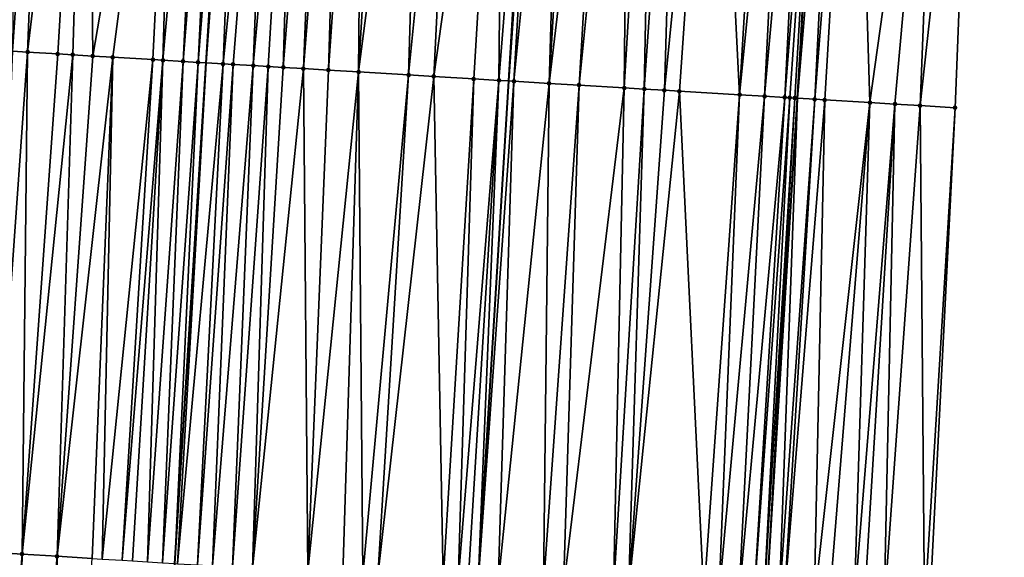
# Model space of a CAD drawing. Header units: feet. Extents: x 2004186 to 2014793, y 836912 to 864902.
# Tile 277 of 656: x 2010712 to 2010751, y 845442 to 845464. Entities that reach past the tile are written whole.
import ezdxf

# ---------------------------------------------------------------- set-up
doc = ezdxf.new("R2010")
doc.units = ezdxf.units.FT
doc.header["$LTSCALE"] = 100
doc.header["$MEASUREMENT"] = 0
for name, color, linetype, lineweight in [('EP_Travel Lane', 5, 'Continuous', 40), ('GPL_Skip Line', 2, 'Continuous', 40), ('Road Shots', 4, 'Continuous', 200), ('Road X-Section', 30, 'Continuous', 13)]:
    doc.layers.add(name, color=color, linetype=linetype, lineweight=lineweight)
doc.layers.add('I-77 SB_MM21-27-Surface-Border', color=7, linetype='Continuous')
doc.layers.add('I-77 SB_MM21-27-Surface-TIN', color=7, linetype='Continuous')

msp = doc.modelspace()

# ---------------------------------------------------------------- linework, layer by layer
at = {"layer": 'EP_Travel Lane'}
msp.add_polyline3d([(2010724.632847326, 845161.3150765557, 420.3935569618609), (2010725.854958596, 845181.2724565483, 420.6239400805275), (2010727.077034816, 845201.2292641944, 420.8299100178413), (2010728.299182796, 845221.1872436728, 421.0287840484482), (2010729.521473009, 845241.147545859, 421.2276827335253), (2010730.743808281, 845261.1085838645, 421.368372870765), (2010731.966360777, 845281.0699911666, 421.5970695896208), (2010733.200203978, 845301.0379699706, 421.7623016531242), (2010734.445065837, 845320.9984826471, 421.93588722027), (2010735.689850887, 845340.9577637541, 422.1474841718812), (2010736.934682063, 845360.9177844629, 422.3431754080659), (2010738.179500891, 845380.8776071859, 422.5600253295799), (2010739.424329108, 845400.8375804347, 422.76288126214), (2010740.669119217, 845420.7969426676, 422.9886460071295), (2010741.913966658, 845440.7572241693, 423.1824225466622), (2010743.147792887, 845460.7465375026, 423.3641605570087), (2010744.358127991, 845480.7147733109, 423.5769885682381), (2010745.534212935, 845500.6996814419, 423.7606588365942)], dxfattribs=at)
at = {"layer": 'GPL_Skip Line'}
for points in [[(2010700.874572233, 845162.8144267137, 420.4101064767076), (2010702.126642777, 845182.769965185, 420.6362082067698), (2010703.378671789, 845202.7248416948, 420.8486498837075), (2010704.630773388, 845222.6808751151, 421.0531259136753), (2010705.883025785, 845242.6393119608, 421.2546592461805), (2010707.135319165, 845262.5984019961, 421.4004640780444), (2010708.387606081, 845282.5580627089, 421.5839917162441), (2010709.636509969, 845302.509108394, 421.7978473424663), (2010710.882992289, 845322.4694673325, 421.9656822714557), (2010712.129395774, 845342.4285638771, 422.1851182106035), (2010713.375845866, 845362.388406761, 422.3873002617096), (2010714.622298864, 845382.3482961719, 422.5859300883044), (2010715.868755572, 845402.3082449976, 422.7810441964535), (2010717.115184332, 845422.267746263, 422.9829401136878), (2010718.361710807, 845442.2274427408, 423.1604743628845), (2010719.610120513, 845462.1555081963, 423.320929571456), (2010720.8504467, 845482.1082827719, 423.452665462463), (2010722.03700371, 845502.0505677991, 423.5822297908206)], [(2010712.907572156, 845162.0530814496, 420.5808759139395), (2010714.167060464, 845182.0081641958, 420.8089347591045), (2010715.426537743, 845201.9630721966, 420.9959033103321), (2010716.686061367, 845221.918714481, 421.189649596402), (2010717.945758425, 845241.877104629, 421.3686069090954), (2010719.205474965, 845261.8358034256, 421.4966212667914), (2010720.465097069, 845281.7946909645, 421.7053708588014), (2010721.718266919, 845301.754308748, 421.8628080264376), (2010722.964630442, 845321.7147774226, 421.998190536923), (2010724.210918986, 845341.6740452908, 422.1988939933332), (2010725.457265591, 845361.634243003, 422.364738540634), (2010726.703593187, 845381.5941362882, 422.5644940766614), (2010727.949923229, 845401.5540687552, 422.7620795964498), (2010729.196212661, 845421.5133508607, 422.9865330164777), (2010730.442296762, 845441.4733415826, 423.1701646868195), (2010731.66341167, 845461.433952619, 423.3477976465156), (2010732.852232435, 845481.396925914, 423.5040927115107), (2010734.017537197, 845501.3618563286, 423.6647231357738)]]:
    msp.add_polyline3d(points, dxfattribs=at)
at = {"layer": 'I-77 SB_MM21-27-Surface-Border', "color": 3, "linetype": 'ByBlock', "lineweight": -2}
msp.add_polyline3d([(2010751.388839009, 845500.362919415, 423.8273074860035), (2010750.221738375, 845480.3672347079, 423.6017408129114), (2010749.431602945, 845460.370289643, 423.386504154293), (2010748.407332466, 845440.3519619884, 423.1794726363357), (2010747.36085481, 845420.3794303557, 422.956299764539), (2010746.314189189, 845400.4078855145, 422.7114001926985), (2010745.067891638, 845380.4484733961, 422.461686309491), (2010744.021187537, 845360.4763123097, 422.2382229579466), (2010741.377584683, 845340.6037222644, 422.0289556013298), (2010741.528599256, 845320.557597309, 421.778240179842), (2010740.282210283, 845300.5967210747, 421.6041025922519), (2010739.02837748, 845280.6265167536, 421.380726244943), (2010737.569102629, 845260.6794357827, 421.1655217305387), (2010736.309392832, 845240.720843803, 420.9974198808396), (2010734.650537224, 845220.7883961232, 420.8122539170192), (2010733.191416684, 845200.8454455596, 420.6018358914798), (2010732.131609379, 845180.879003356, 420.3721934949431), (2010730.872119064, 845160.9238887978, 420.1549066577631)], dxfattribs=at)
at = {"layer": 'I-77 SB_MM21-27-Surface-TIN', "color": 128, "linetype": 'ByBlock', "lineweight": -2}
for points in [[(2010713.286583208, 845482.5568272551, 423.3916635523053), (2010712.088689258, 845482.6278912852, 423.378512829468), (2010711.898830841, 845462.6177370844, 423.2370419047)], [(2010713.286583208, 845482.5568272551, 423.3916635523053), (2010711.898830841, 845462.6177370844, 423.2370419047), (2010712.497757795, 845462.5818692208, 423.2399096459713)], [(2010714.883777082, 845482.4621079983, 423.4050606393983), (2010713.286583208, 845482.5568272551, 423.3916635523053), (2010712.497757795, 845462.5818692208, 423.2399096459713)], [(2010714.883777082, 845482.4621079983, 423.4050606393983), (2010712.497757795, 845462.5818692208, 423.2399096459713), (2010713.695604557, 845462.5100140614, 423.2589263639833)], [(2010714.883777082, 845482.4621079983, 423.4050606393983), (2010713.695604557, 845462.5100140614, 423.2589263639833), (2010714.294531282, 845462.4741423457, 423.2622224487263)], [(2010714.883777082, 845482.4621079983, 423.4050606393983), (2010714.294531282, 845462.4741423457, 423.2622224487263), (2010715.093101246, 845462.426330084, 423.2647609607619)], [(2010718.477464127, 845482.2490036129, 423.4334445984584), (2010714.883777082, 845482.4621079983, 423.4050606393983), (2010715.093101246, 845462.426330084, 423.2647609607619)], [(2010718.477464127, 845482.2490036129, 423.4334445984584), (2010715.093101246, 845462.426330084, 423.2647609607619), (2010715.891666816, 845462.3784443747, 423.275467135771)], [(2010718.477464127, 845482.2490036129, 423.4334445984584), (2010715.891666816, 845462.3784443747, 423.275467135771), (2010717.488793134, 845462.2825924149, 423.3058358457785)], [(2010718.477464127, 845482.2490036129, 423.4334445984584), (2010717.488793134, 845462.2825924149, 423.3058358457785), (2010717.888076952, 845462.2586668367, 423.3092677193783)], [(2010719.675361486, 845482.1779971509, 423.4393303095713), (2010718.477464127, 845482.2490036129, 423.4334445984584), (2010717.888076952, 845462.2586668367, 423.3092677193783)], [(2010719.675361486, 845482.1779971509, 423.4393303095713), (2010717.888076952, 845462.2586668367, 423.3092677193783), (2010718.686648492, 845462.2108809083, 423.3088779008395)], [(2010720.274308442, 845482.142464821, 423.4459454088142), (2010719.675361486, 845482.1779971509, 423.4393303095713), (2010718.686648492, 845462.2108809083, 423.3088779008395)], [(2010720.274308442, 845482.142464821, 423.4459454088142), (2010718.686648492, 845462.2108809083, 423.3088779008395), (2010719.285573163, 845462.1749748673, 423.3159910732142)], [(2010720.274308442, 845482.142464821, 423.4459454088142), (2010719.285573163, 845462.1749748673, 423.3159910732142), (2010720.8504467, 845482.1082827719, 423.452665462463)], [(2010719.285573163, 845462.1749748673, 423.3159910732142), (2010719.610120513, 845462.1555081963, 423.320929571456), (2010720.8504467, 845482.1082827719, 423.452665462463)], [(2010721.072904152, 845482.0950844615, 423.4552601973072), (2010720.8504467, 845482.1082827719, 423.452665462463), (2010719.610120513, 845462.1555081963, 423.320929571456)], [(2010721.072904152, 845482.0950844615, 423.4552601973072), (2010719.610120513, 845462.1555081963, 423.320929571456), (2010720.283779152, 845462.1151014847, 423.3311803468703)], [(2010722.27080053, 845482.0240614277, 423.4632372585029), (2010721.072904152, 845482.0950844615, 423.4552601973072), (2010720.283779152, 845462.1151014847, 423.3311803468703)], [(2010722.27080053, 845482.0240614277, 423.4632372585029), (2010720.283779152, 845462.1151014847, 423.3311803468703), (2010720.683063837, 845462.0911903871, 423.3330019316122)], [(2010722.27080053, 845482.0240614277, 423.4632372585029), (2010720.683063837, 845462.0911903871, 423.3330019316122), (2010721.481639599, 845462.0434750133, 423.324766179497)], [(2010723.269049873, 845481.9649154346, 423.4648534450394), (2010722.27080053, 845482.0240614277, 423.4632372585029), (2010721.481639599, 845462.0434750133, 423.324766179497)], [(2010723.269049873, 845481.9649154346, 423.4648534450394), (2010721.481639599, 845462.0434750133, 423.324766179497), (2010722.080571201, 845462.0076848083, 423.3189980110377)], [(2010723.269049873, 845481.9649154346, 423.4648534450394), (2010722.080571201, 845462.0076848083, 423.3189980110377), (2010722.679499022, 845461.971831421, 423.3202559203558)], [(2010724.267298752, 845481.9057615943, 423.4674599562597), (2010723.269049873, 845481.9649154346, 423.4648534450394), (2010722.679499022, 845461.971831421, 423.3202559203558)], [(2010724.267298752, 845481.9057615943, 423.4674599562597), (2010722.679499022, 845461.971831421, 423.3202559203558), (2010723.478069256, 845461.9240236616, 423.3222937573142)], [(2010725.065899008, 845481.8584579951, 423.4670877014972), (2010724.267298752, 845481.9057615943, 423.4674599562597), (2010723.478069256, 845461.9240236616, 423.3222937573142)], [(2010725.065899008, 845481.8584579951, 423.4670877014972), (2010723.478069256, 845461.9240236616, 423.3222937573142), (2010724.476283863, 845461.864294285, 423.321469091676)], [(2010725.86449633, 845481.8111048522, 423.4729677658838), (2010725.065899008, 845481.8584579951, 423.4670877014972), (2010724.476283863, 845461.864294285, 423.321469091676)], [(2010725.86449633, 845481.8111048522, 423.4729677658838), (2010724.476283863, 845461.864294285, 423.321469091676), (2010725.674136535, 845461.7925378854, 423.3295033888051)], [(2010726.862746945, 845481.7519803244, 423.47187508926), (2010725.86449633, 845481.8111048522, 423.4729677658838), (2010725.674136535, 845461.7925378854, 423.3295033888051)], [(2010728.260293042, 845481.669125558, 423.480495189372), (2010726.862746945, 845481.7519803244, 423.47187508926), (2010725.674136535, 845461.7925378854, 423.3295033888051)], [(2010728.260293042, 845481.669125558, 423.480495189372), (2010725.674136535, 845461.7925378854, 423.3295033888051), (2010727.670567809, 845461.6731135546, 423.3240261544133)], [(2010729.657841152, 845481.5863047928, 423.4848243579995), (2010728.260293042, 845481.669125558, 423.480495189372), (2010727.670567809, 845461.6731135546, 423.3240261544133)], [(2010729.657841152, 845481.5863047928, 423.4848243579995), (2010727.670567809, 845461.6731135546, 423.3240261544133), (2010728.668781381, 845461.6133668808, 423.3251249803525)], [(2010731.454684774, 845481.4797542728, 423.4988052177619), (2010729.657841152, 845481.5863047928, 423.4848243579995), (2010728.668781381, 845461.6133668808, 423.3251249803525)], [(2010731.454684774, 845481.4797542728, 423.4988052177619), (2010728.668781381, 845461.6133668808, 423.3251249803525), (2010730.265919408, 845461.517710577, 423.3337361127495)], [(2010731.454684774, 845481.4797542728, 423.4988052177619), (2010730.265919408, 845461.517710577, 423.3337361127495), (2010731.264126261, 845461.4578516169, 423.3473215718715)], [(2010731.454684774, 845481.4797542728, 423.4988052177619), (2010731.264126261, 845461.4578516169, 423.3473215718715), (2010732.852232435, 845481.396925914, 423.5040927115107)], [(2010731.264126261, 845461.4578516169, 423.3473215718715), (2010731.66341167, 845461.433952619, 423.3477976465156), (2010732.852232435, 845481.396925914, 423.5040927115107)], [(2010733.0518821, 845481.3850932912, 423.5048480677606), (2010732.852232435, 845481.396925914, 423.5040927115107), (2010731.66341167, 845461.433952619, 423.3477976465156)], [(2010733.0518821, 845481.3850932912, 423.5048480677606), (2010731.66341167, 845461.433952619, 423.3477976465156), (2010731.863054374, 845461.4220031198, 423.3480356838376)], [(2010733.850481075, 845481.337768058, 423.5072059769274), (2010733.0518821, 845481.3850932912, 423.5048480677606), (2010731.863054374, 845461.4220031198, 423.3480356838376)], [(2010733.850481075, 845481.337768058, 423.5072059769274), (2010731.863054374, 845461.4220031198, 423.3480356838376), (2010733.260554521, 845461.3383769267, 423.3474444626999)], [(2010734.449427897, 845481.3022334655, 423.5141066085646), (2010733.850481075, 845481.337768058, 423.5072059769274), (2010733.260554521, 845461.3383769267, 423.3474444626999)], [(2010735.647319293, 845481.2311263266, 423.532697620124), (2010734.449427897, 845481.3022334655, 423.5141066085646), (2010733.260554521, 845461.3383769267, 423.3474444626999)], [(2010735.647319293, 845481.2311263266, 423.532697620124), (2010733.260554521, 845461.3383769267, 423.3474444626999), (2010734.458406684, 845461.2666120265, 423.3564240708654)], [(2010736.445916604, 845481.1837729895, 423.5386022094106), (2010735.647319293, 845481.2311263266, 423.532697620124), (2010734.458406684, 845461.2666120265, 423.3564240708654)], [(2010736.445916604, 845481.1837729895, 423.5386022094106), (2010734.458406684, 845461.2666120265, 423.3564240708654), (2010736.255188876, 845461.1590306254, 423.3625596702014)], [(2010737.44416423, 845481.1245980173, 423.5438755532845), (2010736.445916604, 845481.1837729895, 423.5386022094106), (2010736.255188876, 845461.1590306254, 423.3625596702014)], [(2010737.44416423, 845481.1245980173, 423.5438755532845), (2010736.255188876, 845461.1590306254, 423.3625596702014), (2010737.053756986, 845461.1111873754, 423.3685441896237)], [(2010738.44241131, 845481.0654138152, 423.5503136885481), (2010737.44416423, 845481.1245980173, 423.5438755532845), (2010737.053756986, 845461.1111873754, 423.3685441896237)], [(2010738.44241131, 845481.0654138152, 423.5503136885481), (2010737.053756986, 845461.1111873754, 423.3685441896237), (2010737.852327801, 845461.0633893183, 423.3695031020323)], [(2010739.839959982, 845480.9826025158, 423.5534482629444), (2010738.44241131, 845481.0654138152, 423.5503136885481), (2010737.852327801, 845461.0633893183, 423.3695031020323)], [(2010739.839959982, 845480.9826025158, 423.5534482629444), (2010737.852327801, 845461.0633893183, 423.3695031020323), (2010738.451254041, 845461.0275095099, 423.3736991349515)], [(2010739.839959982, 845480.9826025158, 423.5534482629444), (2010738.451254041, 845461.0275095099, 423.3736991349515), (2010740.846967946, 845460.8841397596, 423.3738601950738)], [(2010742.036103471, 845480.8523958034, 423.5677973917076), (2010739.839959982, 845480.9826025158, 423.5534482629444), (2010740.846967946, 845460.8841397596, 423.3738601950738)], [(2010742.834703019, 845480.8050802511, 423.5689335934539), (2010742.036103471, 845480.8523958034, 423.5677973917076), (2010740.846967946, 845460.8841397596, 423.3738601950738)], [(2010742.834703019, 845480.8050802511, 423.5689335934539), (2010740.846967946, 845460.8841397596, 423.3738601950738), (2010741.845186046, 845460.8244687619, 423.3665435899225)], [(2010743.633304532, 845480.7577978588, 423.5658850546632), (2010742.834703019, 845480.8050802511, 423.5689335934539), (2010741.845186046, 845460.8244687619, 423.3665435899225)], [(2010743.633304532, 845480.7577978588, 423.5658850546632), (2010741.845186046, 845460.8244687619, 423.3665435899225), (2010742.643761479, 845460.7767478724, 423.3589212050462)], [(2010744.232250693, 845480.7222521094, 423.5741936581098), (2010743.633304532, 845480.7577978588, 423.5658850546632), (2010742.643761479, 845460.7767478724, 423.3589212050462)], [(2010744.232250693, 845480.7222521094, 423.5741936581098), (2010742.643761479, 845460.7767478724, 423.3589212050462), (2010742.843404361, 845460.7648013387, 423.3588294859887)], [(2010744.232250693, 845480.7222521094, 423.5741936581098), (2010742.843404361, 845460.7648013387, 423.3588294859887), (2010743.043046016, 845460.7528343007, 423.3610179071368)], [(2010744.232250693, 845480.7222521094, 423.5741936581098), (2010743.043046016, 845460.7528343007, 423.3610179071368), (2010743.147792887, 845460.7465375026, 423.3641605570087)], [(2010744.232250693, 845480.7222521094, 423.5741936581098), (2010743.147792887, 845460.7465375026, 423.3641605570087), (2010744.358127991, 845480.7147733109, 423.5769885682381)], [(2010744.831194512, 845480.6866668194, 423.5874922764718), (2010744.358127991, 845480.7147733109, 423.5769885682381), (2010743.147792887, 845460.7465375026, 423.3641605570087)], [(2010744.831194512, 845480.6866668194, 423.5874922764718), (2010743.147792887, 845460.7465375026, 423.3641605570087), (2010743.841604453, 845460.7048294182, 423.3849765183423)], [(2010745.430141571, 845480.651136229, 423.5938878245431), (2010744.831194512, 845480.6866668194, 423.5874922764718), (2010743.841604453, 845460.7048294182, 423.3849765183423)], [(2010745.430141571, 845480.651136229, 423.5938878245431), (2010743.841604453, 845460.7048294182, 423.3849765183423), (2010744.240887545, 845460.6808916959, 423.3897588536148)], [(2010745.430141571, 845480.651136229, 423.5938878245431), (2010744.240887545, 845460.6808916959, 423.3897588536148), (2010746.037671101, 845460.5733330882, 423.3933597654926)], [(2010745.430141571, 845480.651136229, 423.5938878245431), (2010746.037671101, 845460.5733330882, 423.3933597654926), (2010748.824186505, 845480.4499920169, 423.6054197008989)], [(2010748.824186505, 845480.4499920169, 423.6054197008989), (2010746.037671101, 845460.5733330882, 423.3933597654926), (2010747.035886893, 845460.5136235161, 423.3903327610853)], [(2010748.824186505, 845480.4499920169, 423.6054197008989), (2010747.035886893, 845460.5136235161, 423.3903327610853), (2010748.034101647, 845460.4538965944, 423.3892350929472)], [(2010748.824186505, 845480.4499920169, 423.6054197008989), (2010748.034101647, 845460.4538965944, 423.3892350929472), (2010750.221738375, 845480.3672347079, 423.6017408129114)], [(2010750.221738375, 845480.3672347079, 423.6017408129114), (2010748.034101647, 845460.4538965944, 423.3892350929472), (2010749.431602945, 845460.370289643, 423.386504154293)], [(2010712.497757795, 845462.5818692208, 423.2399096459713), (2010711.898830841, 845462.6177370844, 423.2370419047), (2010711.080008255, 845442.6823841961, 423.1083827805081)], [(2010712.497757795, 845462.5818692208, 423.2399096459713), (2010711.080008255, 845442.6823841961, 423.1083827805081), (2010712.27767567, 845442.6075994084, 423.1120467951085)], [(2010713.695604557, 845462.5100140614, 423.2589263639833), (2010712.497757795, 845462.5818692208, 423.2399096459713), (2010712.27767567, 845442.6075994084, 423.1120467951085)], [(2010714.294531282, 845462.4741423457, 423.2622224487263), (2010713.695604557, 845462.5100140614, 423.2589263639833), (2010712.27767567, 845442.6075994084, 423.1120467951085)], [(2010714.294531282, 845462.4741423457, 423.2622224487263), (2010712.27767567, 845442.6075994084, 423.1120467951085), (2010713.674947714, 845442.5202446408, 423.1286417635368)], [(2010715.093101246, 845462.426330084, 423.2647609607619), (2010714.294531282, 845462.4741423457, 423.2622224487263), (2010713.674947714, 845442.5202446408, 423.1286417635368)], [(2010715.891666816, 845462.3784443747, 423.275467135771), (2010715.093101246, 845462.426330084, 423.2647609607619), (2010713.674947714, 845442.5202446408, 423.1286417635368)], [(2010715.891666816, 845462.3784443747, 423.275467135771), (2010713.674947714, 845442.5202446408, 423.1286417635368), (2010715.072225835, 845442.4329872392, 423.1339038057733)], [(2010715.891666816, 845462.3784443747, 423.275467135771), (2010715.072225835, 845442.4329872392, 423.1339038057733), (2010715.471445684, 845442.4080169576, 423.1400159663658)], [(2010717.488793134, 845462.2825924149, 423.3058358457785), (2010715.891666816, 845462.3784443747, 423.275467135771), (2010715.471445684, 845442.4080169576, 423.1400159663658)], [(2010717.488793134, 845462.2825924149, 423.3058358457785), (2010715.471445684, 845442.4080169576, 423.1400159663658), (2010716.26988228, 845442.3580267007, 423.1580243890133)], [(2010717.888076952, 845462.2586668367, 423.3092677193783), (2010717.488793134, 845462.2825924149, 423.3058358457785), (2010716.26988228, 845442.3580267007, 423.1580243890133)], [(2010717.888076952, 845462.2586668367, 423.3092677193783), (2010716.26988228, 845442.3580267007, 423.1580243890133), (2010716.669103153, 845442.3330728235, 423.1622271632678)], [(2010717.888076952, 845462.2586668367, 423.3092677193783), (2010716.669103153, 845442.3330728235, 423.1622271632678), (2010717.267938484, 845442.2957064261, 423.1610333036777)], [(2010718.686648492, 845462.2108809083, 423.3088779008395), (2010717.888076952, 845462.2586668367, 423.3092677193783), (2010717.267938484, 845442.2957064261, 423.1610333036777)], [(2010718.686648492, 845462.2108809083, 423.3088779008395), (2010717.267938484, 845442.2957064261, 423.1610333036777), (2010717.866775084, 845442.2583603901, 423.1574695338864)], [(2010719.285573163, 845462.1749748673, 423.3159910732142), (2010718.686648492, 845462.2108809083, 423.3088779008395), (2010717.866775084, 845442.2583603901, 423.1574695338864)], [(2010719.285573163, 845462.1749748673, 423.3159910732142), (2010717.866775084, 845442.2583603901, 423.1574695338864), (2010718.361710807, 845442.2274427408, 423.1604743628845)], [(2010719.285573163, 845462.1749748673, 423.3159910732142), (2010718.361710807, 845442.2274427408, 423.1604743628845), (2010719.610120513, 845462.1555081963, 423.320929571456)], [(2010718.465607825, 845442.2209525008, 423.1611051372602), (2010719.610120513, 845462.1555081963, 423.320929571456), (2010718.361710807, 845442.2274427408, 423.1604743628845)], [(2010720.283779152, 845462.1151014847, 423.3311803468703), (2010719.610120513, 845462.1555081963, 423.320929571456), (2010718.465607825, 845442.2209525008, 423.1611051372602)], [(2010720.283779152, 845462.1151014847, 423.3311803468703), (2010718.465607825, 845442.2209525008, 423.1611051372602), (2010719.264049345, 845442.1710411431, 423.1699300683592)], [(2010720.683063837, 845462.0911903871, 423.3330019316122), (2010720.283779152, 845462.1151014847, 423.3311803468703), (2010719.264049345, 845442.1710411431, 423.1699300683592)], [(2010720.683063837, 845462.0911903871, 423.3330019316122), (2010719.264049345, 845442.1710411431, 423.1699300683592), (2010719.862884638, 845442.13367415, 423.1688055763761)], [(2010721.481639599, 845462.0434750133, 423.324766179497), (2010720.683063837, 845462.0911903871, 423.3330019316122), (2010719.862884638, 845442.13367415, 423.1688055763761)], [(2010721.481639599, 845462.0434750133, 423.324766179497), (2010719.862884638, 845442.13367415, 423.1688055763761), (2010720.661335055, 845442.0839053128, 423.1610418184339)], [(2010722.080571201, 845462.0076848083, 423.3189980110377), (2010721.481639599, 845462.0434750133, 423.324766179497), (2010720.661335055, 845442.0839053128, 423.1610418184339)], [(2010722.080571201, 845462.0076848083, 423.3189980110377), (2010720.661335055, 845442.0839053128, 423.1610418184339), (2010721.459780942, 845442.0340639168, 423.161723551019)], [(2010722.679499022, 845461.971831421, 423.3202559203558), (2010722.080571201, 845462.0076848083, 423.3189980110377), (2010721.459780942, 845442.0340639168, 423.161723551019)], [(2010723.478069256, 845461.9240236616, 423.3222937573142), (2010722.679499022, 845461.971831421, 423.3202559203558), (2010721.459780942, 845442.0340639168, 423.161723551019)], [(2010723.478069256, 845461.9240236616, 423.3222937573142), (2010721.459780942, 845442.0340639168, 423.161723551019), (2010723.655505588, 845441.896975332, 423.1664786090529)], [(2010724.476283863, 845461.864294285, 423.321469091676), (2010723.478069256, 845461.9240236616, 423.3222937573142), (2010723.655505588, 845441.896975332, 423.1664786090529)], [(2010725.674136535, 845461.7925378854, 423.3295033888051), (2010724.476283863, 845461.864294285, 423.321469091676), (2010723.655505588, 845441.896975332, 423.1664786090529)], [(2010725.674136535, 845461.7925378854, 423.3295033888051), (2010723.655505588, 845441.896975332, 423.1664786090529), (2010725.052790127, 845441.8098207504, 423.1597729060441)], [(2010725.674136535, 845461.7925378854, 423.3295033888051), (2010725.052790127, 845441.8098207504, 423.1597729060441), (2010725.851240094, 845441.7600447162, 423.1528468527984)], [(2010727.670567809, 845461.6731135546, 423.3240261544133), (2010725.674136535, 845461.7925378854, 423.3295033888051), (2010725.851240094, 845441.7600447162, 423.1528468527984)], [(2010727.670567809, 845461.6731135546, 423.3240261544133), (2010725.851240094, 845441.7600447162, 423.1528468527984), (2010726.45007523, 845441.7226752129, 423.1520145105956)], [(2010728.668781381, 845461.6133668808, 423.3251249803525), (2010727.670567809, 845461.6731135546, 423.3240261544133), (2010726.45007523, 845441.7226752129, 423.1520145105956)], [(2010728.668781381, 845461.6133668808, 423.3251249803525), (2010726.45007523, 845441.7226752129, 423.1520145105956), (2010729.045021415, 845441.5606434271, 423.1597296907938)], [(2010730.265919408, 845461.517710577, 423.3337361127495), (2010728.668781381, 845461.6133668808, 423.3251249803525), (2010729.045021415, 845441.5606434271, 423.1597296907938)], [(2010730.265919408, 845461.517710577, 423.3337361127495), (2010729.045021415, 845441.5606434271, 423.1597296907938), (2010729.643852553, 845441.5232098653, 423.166353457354)], [(2010731.264126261, 845461.4578516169, 423.3473215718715), (2010730.265919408, 845461.517710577, 423.3337361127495), (2010729.643852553, 845441.5232098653, 423.166353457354)], [(2010731.264126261, 845461.4578516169, 423.3473215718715), (2010729.643852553, 845441.5232098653, 423.166353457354), (2010730.043073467, 845441.4982566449, 423.1704797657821)], [(2010731.264126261, 845461.4578516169, 423.3473215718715), (2010730.043073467, 845441.4982566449, 423.1704797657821), (2010730.442296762, 845441.4733415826, 423.1701646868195)], [(2010731.264126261, 845461.4578516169, 423.3473215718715), (2010730.442296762, 845441.4733415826, 423.1701646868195), (2010731.66341167, 845461.433952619, 423.3477976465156)], [(2010731.863054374, 845461.4220031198, 423.3480356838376), (2010731.66341167, 845461.433952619, 423.3477976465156), (2010730.442296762, 845441.4733415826, 423.1701646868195)], [(2010731.863054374, 845461.4220031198, 423.3480356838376), (2010730.442296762, 845441.4733415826, 423.1701646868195), (2010731.240743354, 845441.4235114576, 423.1695345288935)], [(2010733.260554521, 845461.3383769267, 423.3474444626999), (2010731.863054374, 845461.4220031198, 423.3480356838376), (2010731.240743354, 845441.4235114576, 423.1695345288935)], [(2010733.260554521, 845461.3383769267, 423.3474444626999), (2010731.240743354, 845441.4235114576, 423.1695345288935), (2010733.0372424, 845441.3113010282, 423.1789004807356)], [(2010734.458406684, 845461.2666120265, 423.3564240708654), (2010733.260554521, 845461.3383769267, 423.3474444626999), (2010733.0372424, 845441.3113010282, 423.1789004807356)], [(2010734.458406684, 845461.2666120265, 423.3564240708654), (2010733.0372424, 845441.3113010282, 423.1789004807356), (2010733.83568511, 845441.261408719, 423.1855082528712)], [(2010736.255188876, 845461.1590306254, 423.3625596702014), (2010734.458406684, 845461.2666120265, 423.3564240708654), (2010733.83568511, 845441.261408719, 423.1855082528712)], [(2010736.255188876, 845461.1590306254, 423.3625596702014), (2010733.83568511, 845441.261408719, 423.1855082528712), (2010735.831800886, 845441.1368221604, 423.185241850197)], [(2010737.053756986, 845461.1111873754, 423.3685441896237), (2010736.255188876, 845461.1590306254, 423.3625596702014), (2010735.831800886, 845441.1368221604, 423.185241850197)], [(2010737.053756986, 845461.1111873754, 423.3685441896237), (2010735.831800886, 845441.1368221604, 423.185241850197), (2010736.430633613, 845441.0994140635, 423.1889016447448)], [(2010737.852327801, 845461.0633893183, 423.3695031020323), (2010737.053756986, 845461.1111873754, 423.3685441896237), (2010736.430633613, 845441.0994140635, 423.1889016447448)], [(2010738.451254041, 845461.0275095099, 423.3736991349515), (2010737.852327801, 845461.0633893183, 423.3695031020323), (2010736.430633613, 845441.0994140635, 423.1889016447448)], [(2010738.451254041, 845461.0275095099, 423.3736991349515), (2010736.430633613, 845441.0994140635, 423.1889016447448), (2010739.424808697, 845440.912556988, 423.1858526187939)], [(2010740.846967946, 845460.8841397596, 423.3738601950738), (2010738.451254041, 845461.0275095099, 423.3736991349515), (2010739.424808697, 845440.912556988, 423.1858526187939)], [(2010740.846967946, 845460.8841397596, 423.3738601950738), (2010739.424808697, 845440.912556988, 423.1858526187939), (2010740.023641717, 845440.8751535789, 423.1889667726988)], [(2010741.845186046, 845460.8244687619, 423.3665435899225), (2010740.846967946, 845460.8841397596, 423.3738601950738), (2010740.023641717, 845440.8751535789, 423.1889667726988)], [(2010741.845186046, 845460.8244687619, 423.3665435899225), (2010740.023641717, 845440.8751535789, 423.1889667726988), (2010740.822090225, 845440.8253541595, 423.1847626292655)], [(2010742.643761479, 845460.7767478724, 423.3589212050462), (2010741.845186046, 845460.8244687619, 423.3665435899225), (2010740.822090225, 845440.8253541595, 423.1847626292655)], [(2010742.643761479, 845460.7767478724, 423.3589212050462), (2010740.822090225, 845440.8253541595, 423.1847626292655), (2010741.42092785, 845440.7880245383, 423.1792882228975)], [(2010742.843404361, 845460.7648013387, 423.3588294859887), (2010742.643761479, 845460.7767478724, 423.3589212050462), (2010741.42092785, 845440.7880245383, 423.1792882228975)], [(2010742.843404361, 845460.7648013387, 423.3588294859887), (2010741.42092785, 845440.7880245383, 423.1792882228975), (2010741.820150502, 845440.7630991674, 423.1801729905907)], [(2010743.043046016, 845460.7528343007, 423.3610179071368), (2010742.843404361, 845460.7648013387, 423.3588294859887), (2010741.820150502, 845440.7630991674, 423.1801729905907)], [(2010743.043046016, 845460.7528343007, 423.3610179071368), (2010741.820150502, 845440.7630991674, 423.1801729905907), (2010741.913966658, 845440.7572241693, 423.1824225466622)], [(2010743.043046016, 845460.7528343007, 423.3610179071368), (2010741.913966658, 845440.7572241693, 423.1824225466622), (2010743.147792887, 845460.7465375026, 423.3641605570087)], [(2010742.418977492, 845440.7255991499, 423.1945318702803), (2010743.147792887, 845460.7465375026, 423.3641605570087), (2010741.913966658, 845440.7572241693, 423.1824225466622)], [(2010743.841604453, 845460.7048294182, 423.3849765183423), (2010743.147792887, 845460.7465375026, 423.3641605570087), (2010742.418977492, 845440.7255991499, 423.1945318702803)], [(2010743.841604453, 845460.7048294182, 423.3849765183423), (2010742.418977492, 845440.7255991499, 423.1945318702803), (2010742.618588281, 845440.7131278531, 423.1959765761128)], [(2010744.240887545, 845460.6808916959, 423.3897588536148), (2010743.841604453, 845460.7048294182, 423.3849765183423), (2010742.618588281, 845440.7131278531, 423.1959765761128)], [(2010744.240887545, 845460.6808916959, 423.3897588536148), (2010742.618588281, 845440.7131278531, 423.1959765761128), (2010743.816260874, 845440.6384260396, 423.1899828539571)], [(2010746.037671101, 845460.5733330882, 423.3933597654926), (2010744.240887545, 845460.6808916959, 423.3897588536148), (2010743.816260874, 845440.6384260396, 423.1899828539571)], [(2010746.037671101, 845460.5733330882, 423.3933597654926), (2010743.816260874, 845440.6384260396, 423.1899828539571), (2010744.415093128, 845440.6010103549, 423.1945257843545)], [(2010746.037671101, 845460.5733330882, 423.3933597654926), (2010744.415093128, 845440.6010103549, 423.1945257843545), (2010745.413153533, 845440.5387574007, 423.1896989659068)], [(2010747.035886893, 845460.5136235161, 423.3903327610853), (2010746.037671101, 845460.5733330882, 423.3933597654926), (2010745.413153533, 845440.5387574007, 423.1896989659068)], [(2010747.035886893, 845460.5136235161, 423.3903327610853), (2010745.413153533, 845440.5387574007, 423.1896989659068), (2010745.812378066, 845440.5138621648, 423.1870761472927)], [(2010747.035886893, 845460.5136235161, 423.3903327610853), (2010745.812378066, 845440.5138621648, 423.1870761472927), (2010746.61082418, 845440.4640244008, 423.1873351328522)], [(2010747.035886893, 845460.5136235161, 423.3903327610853), (2010746.61082418, 845440.4640244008, 423.1873351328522), (2010748.034101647, 845460.4538965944, 423.3892350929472)], [(2010748.034101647, 845460.4538965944, 423.3892350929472), (2010746.61082418, 845440.4640244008, 423.1873351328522), (2010748.207720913, 845440.364421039, 423.1794533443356)], [(2010748.034101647, 845460.4538965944, 423.3892350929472), (2010748.207720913, 845440.364421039, 423.1794533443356), (2010749.431602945, 845460.370289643, 423.386504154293)], [(2010748.207720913, 845440.364421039, 423.1794533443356), (2010748.407332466, 845440.3519619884, 423.1794726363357), (2010749.431602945, 845460.370289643, 423.386504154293)], [(2010712.27767567, 845442.6075994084, 423.1120467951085), (2010711.080008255, 845442.6823841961, 423.1083827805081), (2010710.632406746, 845422.6731397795, 422.9243349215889)], [(2010712.27767567, 845442.6075994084, 423.1120467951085), (2010710.632406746, 845422.6731397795, 422.9243349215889), (2010711.830067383, 845422.5982464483, 422.9350554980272)], [(2010713.674947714, 845442.5202446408, 423.1286417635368), (2010712.27767567, 845442.6075994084, 423.1120467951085), (2010711.830067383, 845422.5982464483, 422.9350554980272)], [(2010713.674947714, 845442.5202446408, 423.1286417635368), (2010711.830067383, 845422.5982464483, 422.9350554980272), (2010713.626559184, 845422.4859200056, 422.9498039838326)], [(2010715.072225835, 845442.4329872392, 423.1339038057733), (2010713.674947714, 845442.5202446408, 423.1286417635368), (2010713.626559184, 845422.4859200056, 422.9498039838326)]]:
    msp.add_3dface(points, dxfattribs=at)
at = {"layer": 'Road Shots', "lineweight": 100}
for p in [(2010712.497757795, 845462.5818692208, 423.2399096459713), (2010713.695604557, 845462.5100140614, 423.2589263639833), (2010714.294531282, 845462.4741423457, 423.2622224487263), (2010715.093101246, 845462.426330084, 423.2647609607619), (2010715.891666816, 845462.3784443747, 423.275467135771), (2010717.488793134, 845462.2825924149, 423.3058358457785), (2010717.888076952, 845462.2586668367, 423.3092677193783), (2010718.686648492, 845462.2108809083, 423.3088779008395), (2010719.285573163, 845462.1749748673, 423.3159910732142), (2010720.283779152, 845462.1151014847, 423.3311803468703), (2010720.683063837, 845462.0911903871, 423.3330019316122), (2010721.481639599, 845462.0434750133, 423.324766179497), (2010722.080571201, 845462.0076848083, 423.3189980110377), (2010722.679499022, 845461.971831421, 423.3202559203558), (2010723.478069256, 845461.9240236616, 423.3222937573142), (2010724.476283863, 845461.864294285, 423.321469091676), (2010725.674136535, 845461.7925378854, 423.3295033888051), (2010727.670567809, 845461.6731135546, 423.3240261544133), (2010728.668781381, 845461.6133668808, 423.3251249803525), (2010730.265919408, 845461.517710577, 423.3337361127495), (2010731.264126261, 845461.4578516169, 423.3473215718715), (2010731.863054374, 845461.4220031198, 423.3480356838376), (2010733.260554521, 845461.3383769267, 423.3474444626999), (2010734.458406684, 845461.2666120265, 423.3564240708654), (2010736.255188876, 845461.1590306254, 423.3625596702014), (2010737.053756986, 845461.1111873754, 423.3685441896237), (2010737.852327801, 845461.0633893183, 423.3695031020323), (2010738.451254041, 845461.0275095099, 423.3736991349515), (2010740.846967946, 845460.8841397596, 423.3738601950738), (2010741.845186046, 845460.8244687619, 423.3665435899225), (2010742.643761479, 845460.7767478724, 423.3589212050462), (2010742.843404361, 845460.7648013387, 423.3588294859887), (2010743.043046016, 845460.7528343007, 423.3610179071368), (2010743.841604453, 845460.7048294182, 423.3849765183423), (2010744.240887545, 845460.6808916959, 423.3897588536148), (2010746.037671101, 845460.5733330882, 423.3933597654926), (2010747.035886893, 845460.5136235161, 423.3903327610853), (2010748.034101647, 845460.4538965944, 423.3892350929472), (2010749.431602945, 845460.370289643, 423.386504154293), (2010712.27767567, 845442.6075994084, 423.1120467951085), (2010713.674947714, 845442.5202446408, 423.1286417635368)]:
    msp.add_point(p, dxfattribs=at)
at = {"layer": 'Road X-Section', "extrusion": (0.05973436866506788, 0.9981736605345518, 0.009008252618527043), "elevation": 964030.9344619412, "flags": 128}
msp.add_lwpolyline([(-1956606.670580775, -8261.516022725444), (-1956608.470580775, -8261.452758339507), (-1956609.870580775, -8261.396984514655), (-1956610.470580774, -8261.377086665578), (-1956611.270580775, -8261.35821827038), (-1956611.870580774, -8261.351754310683), (-1956612.670580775, -8261.348141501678), (-1956613.870580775, -8261.331182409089), (-1956614.670580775, -8261.32595908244), (-1956615.870580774, -8261.332352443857), (-1956616.470580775, -8261.329484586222), (-1956617.670580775, -8261.310467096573), (-1956618.270580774, -8261.307170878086), (-1956619.070580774, -8261.304632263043), (-1956619.870580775, -8261.293925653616), (-1956621.470580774, -8261.263555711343), (-1956621.870580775, -8261.260123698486), (-1956622.670580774, -8261.260513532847), (-1956623.270580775, -8261.253400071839), (-1956624.270580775, -8261.238210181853), (-1956624.670580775, -8261.236388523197), (-1956625.470580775, -8261.244624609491), (-1956626.070580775, -8261.250393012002), (-1956626.670580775, -8261.249135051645), (-1956627.470580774, -8261.247097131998), (-1956628.470580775, -8261.247921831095), (-1956629.670580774, -8261.239887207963), (-1956631.670580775, -8261.245364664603), (-1956632.670580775, -8261.244265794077), (-1956634.270580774, -8261.23565431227), (-1956635.270580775, -8261.222068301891), (-1956635.870580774, -8261.221354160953), (-1956637.270580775, -8261.221945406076), (-1956638.470580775, -8261.21296543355), (-1956640.270580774, -8261.206829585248), (-1956641.070580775, -8261.200844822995), (-1956641.870580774, -8261.199885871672), (-1956642.470580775, -8261.195689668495), (-1956644.870580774, -8261.195528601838), (-1956645.870580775, -8261.202845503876), (-1956646.670580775, -8261.210468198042), (-1956646.870580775, -8261.210559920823), (-1956647.070580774, -8261.208371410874), (-1956647.870580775, -8261.184411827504), (-1956648.270580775, -8261.17962929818), (-1956650.070580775, -8261.17602824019), (-1956651.070580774, -8261.179055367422), (-1956652.070580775, -8261.1801530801), (-1956653.470580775, -8261.182884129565)], dxfattribs=at)
at = {"layer": 'Road X-Section', "extrusion": (0.06229211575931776, 0.9980208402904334, 0.008607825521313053), "elevation": 969024.505688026, "flags": 128}
msp.add_lwpolyline([(-1954129.14520606, -7918.599908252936), (-1954130.54520606, -7918.553127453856), (-1954131.34520606, -7918.525882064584), (-1954132.34520606, -7918.493562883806), (-1954133.34520606, -7918.4551734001), (-1954134.14520606, -7918.433002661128), (-1954135.34520606, -7918.402063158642), (-1954135.74520606, -7918.395462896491), (-1954136.34520606, -7918.394043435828), (-1954138.34520606, -7918.385069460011), (-1954139.545206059, -7918.378848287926), (-1954140.74520606, -7918.375184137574), (-1954142.145206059, -7918.358588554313), (-1954143.545206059, -7918.353326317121), (-1954143.94520606, -7918.347213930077), (-1954144.74520606, -7918.329204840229), (-1954145.14520606, -7918.325001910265), (-1954145.74520606, -7918.326195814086), (-1954146.34520606, -7918.329759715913), (-1954146.945206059, -7918.326123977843), (-1954147.74520606, -7918.317298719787), (-1954148.34520606, -7918.318423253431), (-1954149.14520606, -7918.326187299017), (-1954149.94520606, -7918.325505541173), (-1954152.14520606, -7918.320750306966), (-1954153.545206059, -7918.327456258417), (-1954154.34520606, -7918.334382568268), (-1954154.94520606, -7918.335214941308), (-1954157.54520606, -7918.327499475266), (-1954158.14520606, -7918.3208754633), (-1954158.54520606, -7918.316749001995), (-1954159.74520606, -7918.317694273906), (-1954161.545206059, -7918.308327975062), (-1954162.34520606, -7918.30171995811), (-1954164.34520606, -7918.301986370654), (-1954164.94520606, -7918.298326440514), (-1954167.94520606, -7918.30137557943), (-1954168.545206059, -7918.298261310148), (-1954169.34520606, -7918.302465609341), (-1954169.94520606, -7918.307940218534), (-1954170.34520606, -7918.307055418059), (-1954170.94520606, -7918.292696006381), (-1954171.145206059, -7918.291251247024), (-1954172.34520606, -7918.297245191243), (-1954172.94520606, -7918.292702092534), (-1954173.94520606, -7918.297529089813), (-1954174.34520606, -7918.3001520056), (-1954175.14520606, -7918.299893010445), (-1954176.74520606, -7918.307775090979), (-1954176.94520606, -7918.307755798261)], dxfattribs=at)

doc.saveas('drawing.dxf')
